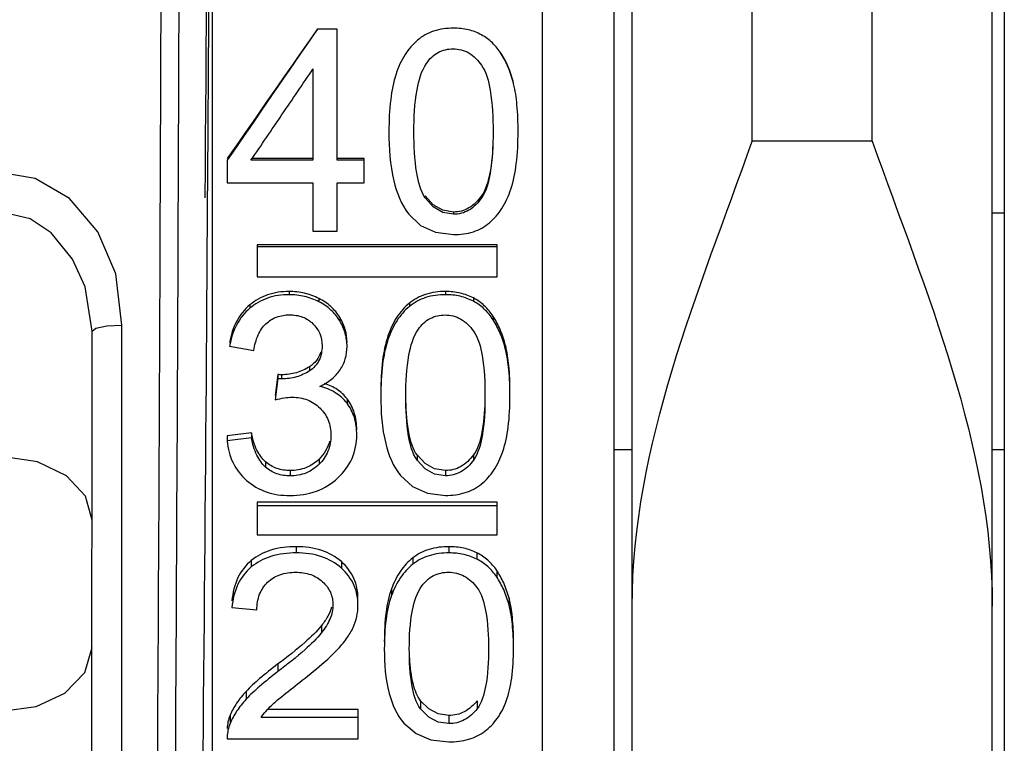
# Paper-space layout 'Sheet' of a CAD drawing. Header units: inches. Extents: x 0.2 to 10.8, y 0.2 to 8.3.
# Tile 514 of 545: x 8.0691 to 8.1347, y 6.6658 to 6.714. Entities that reach past the tile are written whole.
import ezdxf

# ---------------------------------------------------------------- set-up
doc = ezdxf.new("R2010")
doc.units = ezdxf.units.IN
doc.header["$MEASUREMENT"] = 0
doc.layers.get('0').update_dxf_attribs({"lineweight": 5})
doc.layers.add('02___PRT_ALL_AXES', color=7, linetype='Continuous')

psp = doc.layouts.new('Sheet')

# ---------------------------------------------------------------- linework, layer by layer
at = {"color": 0, "linetype": 'ByBlock', "lineweight": -3}
for p, q in [((8.109877, 6.628466), (8.109877, 7.901958)), ((8.117877, 6.705958), (8.117877, 7.901958)), ((8.125877, 6.705958), (8.125877, 7.901958)), ((8.133877, 6.628466), (8.133877, 7.901958)), ((8.103877, 6.800109), (8.103877, 6.612321)), ((8.081877, 6.796141), (8.081877, 6.612811)), ((8.108677, 6.613985), (8.108677, 6.724424)), ((8.090225, 6.713428), (8.088901, 6.713428)), ((8.090225, 6.704682), (8.090225, 6.713428)), ((8.088604, 6.710764), (8.088604, 6.704682)), ((8.125877, 6.705958), (8.117877, 6.705958)), ((8.082877, 6.704682), (8.082877, 6.703168)), ((8.088604, 6.704682), (8.084471, 6.704682)), ((8.088604, 6.70479), (8.084545, 6.70479)), ((8.092008, 6.70479), (8.090225, 6.70479)), ((8.092008, 6.704682), (8.090225, 6.704682)), ((8.092008, 6.703168), (8.092008, 6.70479)), ((8.082877, 6.703168), (8.088604, 6.703168)), ((8.088604, 6.703168), (8.088604, 6.699955)), ((8.090225, 6.703168), (8.092008, 6.703168)), ((8.090225, 6.699955), (8.090225, 6.703168)), ((8.097968, 6.70123), (8.097968, 6.701079)), ((8.088604, 6.699955), (8.090225, 6.699955)), ((8.100877, 6.699038), (8.084877, 6.699038)), ((8.084877, 6.699038), (8.084877, 6.696905)), ((8.100877, 6.69892), (8.084877, 6.69892)), ((8.100877, 6.696905), (8.100877, 6.699038)), ((8.084877, 6.696905), (8.100877, 6.696905)), ((8.08701, 6.695936), (8.08701, 6.695723)), ((8.088999, 6.695469), (8.088999, 6.695249)), ((8.097428, 6.695936), (8.097428, 6.695723)), ((8.099291, 6.695504), (8.099291, 6.695285)), ((8.08439, 6.69504), (8.08439, 6.694816)), ((8.095035, 6.695163), (8.095035, 6.69494)), ((8.090385, 6.694216), (8.090385, 6.693982)), ((8.100612, 6.694278), (8.100612, 6.694045)), ((8.075857, 6.645255), (8.075857, 6.693692)), ((8.073864, 6.638007), (8.073877, 6.693291)), ((8.08304, 6.692286), (8.08466, 6.691998)), ((8.101435, 6.692336), (8.101435, 6.692079)), ((8.088378, 6.690925), (8.088378, 6.690651)), ((8.086254, 6.690408), (8.086074, 6.68901)), ((8.086254, 6.690129), (8.086074, 6.688715)), ((8.086254, 6.690408), (8.086254, 6.690129)), ((8.086515, 6.69039), (8.086515, 6.690111)), ((8.090873, 6.68879), (8.090873, 6.688491)), ((8.084498, 6.68652), (8.082877, 6.686309)), ((8.082877, 6.686309), (8.082877, 6.685981)), ((8.084498, 6.686194), (8.082877, 6.685981)), ((8.084498, 6.68652), (8.084498, 6.686194)), ((8.095546, 6.685041), (8.095546, 6.684698)), ((8.099301, 6.68505), (8.099301, 6.684707)), ((8.108677, 6.685417), (8.109877, 6.685417)), ((8.133877, 6.685417), (8.134677, 6.685417)), ((8.085444, 6.684587), (8.085444, 6.684239)), ((8.089012, 6.684768), (8.089012, 6.684422)), ((8.087082, 6.684003), (8.087082, 6.683648)), ((8.097428, 6.684003), (8.097428, 6.683648)), ((8.100877, 6.681896), (8.084877, 6.681896)), ((8.084877, 6.681896), (8.084877, 6.679714)), ((8.100877, 6.681643), (8.084877, 6.681643)), ((8.100877, 6.679714), (8.100877, 6.681896)), ((8.084877, 6.679714), (8.100877, 6.679714)), ((8.087488, 6.678931), (8.087488, 6.678515)), ((8.097662, 6.678931), (8.097662, 6.678515)), ((8.099525, 6.678519), (8.099525, 6.678099)), ((8.084487, 6.678003), (8.084487, 6.677577)), ((8.090495, 6.677933), (8.090495, 6.677505)), ((8.095269, 6.678194), (8.095269, 6.67777)), ((8.100846, 6.677353), (8.100846, 6.676918)), ((8.093835, 6.676118), (8.093835, 6.675669)), ((8.101669, 6.67551), (8.101669, 6.675054)), ((8.083202, 6.674875), (8.084867, 6.674713)), ((8.08918, 6.673688), (8.08918, 6.673211)), ((8.086271, 6.671114), (8.086271, 6.670606)), ((8.084147, 6.669289), (8.084147, 6.668759)), ((8.09578, 6.668653), (8.09578, 6.668115)), ((8.099535, 6.668661), (8.099535, 6.668124)), ((8.09162, 6.668092), (8.085579, 6.668092)), ((8.09162, 6.666131), (8.09162, 6.668092)), ((8.083077, 6.667705), (8.083077, 6.667156)), ((8.09162, 6.667547), (8.085147, 6.667547)), ((8.097662, 6.667686), (8.097662, 6.667137)), ((8.082892, 6.666249), (8.082895, 6.666131)), ((8.082895, 6.666131), (8.09162, 6.666131))]:
    psp.add_line(p, q, dxfattribs=at)
for points in [[(8.075857, 6.693692), (8.075458, 6.697108), (8.074266, 6.699908), (8.072374, 6.702123), (8.070095, 6.703464), (8.067877, 6.70385)], [(8.097968, 6.70123), (8.097253, 6.701351), (8.096624, 6.701713), (8.096086, 6.702307)], [(8.097968, 6.701079), (8.097251, 6.701203), (8.096623, 6.701569), (8.096086, 6.702169)], [(8.073877, 6.693291), (8.07341, 6.696245), (8.072582, 6.698089), (8.071163, 6.699844), (8.069751, 6.700787), (8.067877, 6.701213)], [(8.094967, 6.701113), (8.095776, 6.700345), (8.096773, 6.699882), (8.097968, 6.699727)], [(8.073877, 6.693291), (8.074142, 6.693491), (8.074862, 6.693637), (8.075857, 6.693692)], [(8.073877, 6.680696), (8.073432, 6.682299), (8.072184, 6.68365), (8.070238, 6.684596), (8.067877, 6.684939)], [(8.097428, 6.684003), (8.096712, 6.68412), (8.096084, 6.684468), (8.095546, 6.685041)], [(8.097428, 6.683648), (8.096711, 6.683767), (8.096083, 6.684119), (8.095546, 6.684698)], [(8.094426, 6.683681), (8.095236, 6.682941), (8.096233, 6.682497), (8.097428, 6.682347)], [(8.067877, 6.667968), (8.070145, 6.668283), (8.072055, 6.669165), (8.073393, 6.670541), (8.073877, 6.672211)], [(8.097662, 6.667686), (8.096946, 6.667794), (8.096318, 6.668118), (8.09578, 6.668653)], [(8.097662, 6.667137), (8.096945, 6.667247), (8.096317, 6.667576), (8.09578, 6.668115)], [(8.094661, 6.667167), (8.09547, 6.666479), (8.096467, 6.666066), (8.097662, 6.665928)]]:
    psp.add_lwpolyline(points, dxfattribs=at)
for centre, radius, start, end in [((-2.775229, 6.772923), 10.857043, 359.329225, 359.626797), ((-9.681464, 6.76865), 17.760019, 359.6019123, 359.7718555), ((-9.890387, 6.771617), 17.970152, 359.5997995, 359.7653162)]:
    psp.add_arc(centre, radius, start, end, dxfattribs=at)
psp.add_ellipse((8.081056, 6.713958), major_axis=(0.000444, 0.072), ratio=0.006171, start_param=4.547999, end_param=6.283223, dxfattribs=at)
for points in [[(8.081584, 6.702205), (8.081648, 6.711485), (8.081704, 6.720765), (8.081752, 6.730045)], [(8.078414, 6.697932), (8.078454, 6.7072), (8.078488, 6.716468), (8.078518, 6.725737)], [(8.079614, 6.698012), (8.079654, 6.707246), (8.079689, 6.716481), (8.079719, 6.725715)], [(8.088901, 6.713434), (8.086895, 6.710552), (8.084889, 6.707669), (8.082877, 6.70479)], [(8.088901, 6.713428), (8.086895, 6.710511), (8.084889, 6.707595), (8.082877, 6.704682)], [(8.109877, 6.674974), (8.109877, 6.685641), (8.114322, 6.695902), (8.117877, 6.705958)], [(8.125877, 6.705958), (8.129433, 6.695902), (8.133877, 6.685641), (8.133877, 6.674974)]]:
    psp.add_open_spline(points, degree=3, dxfattribs=at)
for points, knots in [([(8.097968, 6.713483), (8.097523, 6.713483), (8.096658, 6.713374), (8.095888, 6.712951), (8.095575, 6.712688)], [0, 0, 0, 0, 0.521824, 1, 1, 1, 1]), ([(8.099831, 6.713039), (8.099559, 6.713189), (8.098948, 6.713419), (8.098301, 6.713483), (8.097968, 6.713483)], [0, 0, 0, 0, 0.482718, 1, 1, 1, 1]), ([(8.101153, 6.711776), (8.100986, 6.712041), (8.100599, 6.712527), (8.100095, 6.712894), (8.099831, 6.713039)], [0, 0, 0, 0, 0.509663, 1, 1, 1, 1]), ([(8.095575, 6.712688), (8.095251, 6.712415), (8.094659, 6.711716), (8.094291, 6.710884), (8.094142, 6.710432)], [0, 0, 0, 0, 0.471113, 1, 1, 1, 1]), ([(8.09617, 6.71114), (8.096369, 6.711433), (8.096885, 6.711955), (8.097605, 6.71211), (8.09795, 6.71211)], [0, 0, 0, 0, 0.506635, 1, 1, 1, 1]), ([(8.09795, 6.71211), (8.098309, 6.71211), (8.09908, 6.711909), (8.099616, 6.711336), (8.099839, 6.711011)], [0, 0, 0, 0, 0.47637, 1, 1, 1, 1]), ([(8.101975, 6.709818), (8.101882, 6.710186), (8.101662, 6.710872), (8.101334, 6.711515), (8.101153, 6.711801)], [0, 0, 0, 0, 0.528438, 1, 1, 1, 1]), ([(8.101975, 6.709769), (8.101882, 6.710141), (8.101662, 6.710835), (8.101334, 6.711486), (8.101153, 6.711776)], [0, 0, 0, 0, 0.528768, 1, 1, 1, 1]), ([(8.09533, 6.706584), (8.09533, 6.707518), (8.095399, 6.709067), (8.09582, 6.710624), (8.09617, 6.71114)], [0, 0, 0, 0, 0.599825, 1, 1, 1, 1]), ([(8.084471, 6.704682), (8.085161, 6.705694), (8.086539, 6.707721), (8.087916, 6.709749), (8.088604, 6.710764)], [0, 0, 0, 0, 0.499689, 1, 1, 1, 1]), ([(8.094142, 6.710432), (8.09396, 6.709884), (8.093717, 6.7086), (8.093664, 6.707303), (8.093664, 6.706584)], [0, 0, 0, 0, 0.445242, 1, 1, 1, 1]), ([(8.099839, 6.711011), (8.100171, 6.710529), (8.100543, 6.709005), (8.100607, 6.707509), (8.100607, 6.706584)], [0, 0, 0, 0, 0.387347, 1, 1, 1, 1]), ([(8.102272, 6.706584), (8.102272, 6.707183), (8.102239, 6.708251), (8.102089, 6.709314), (8.101975, 6.709769)], [0, 0, 0, 0, 0.560804, 1, 1, 1, 1]), ([(8.093664, 6.706584), (8.093664, 6.705489), (8.093779, 6.703588), (8.094473, 6.701748), (8.094967, 6.701113)], [0, 0, 0, 0, 0.576723, 1, 1, 1, 1]), ([(8.096086, 6.702169), (8.095757, 6.702648), (8.095391, 6.70417), (8.09533, 6.70566), (8.09533, 6.706584)], [0, 0, 0, 0, 0.386584, 1, 1, 1, 1]), ([(8.100607, 6.706584), (8.100607, 6.705663), (8.100543, 6.704174), (8.100171, 6.702657), (8.099841, 6.702178)], [0, 0, 0, 0, 0.612701, 1, 1, 1, 1]), ([(8.101791, 6.702756), (8.10197, 6.703302), (8.102216, 6.704578), (8.102272, 6.705868), (8.102272, 6.706584)], [0, 0, 0, 0, 0.445199, 1, 1, 1, 1]), ([(8.100598, 6.706029), (8.100579, 6.70526), (8.10049, 6.703996), (8.100129, 6.70273), (8.099841, 6.702316)], [0, 0, 0, 0, 0.604281, 1, 1, 1, 1]), ([(8.100363, 6.700513), (8.100686, 6.700784), (8.101277, 6.701478), (8.101643, 6.702307), (8.101791, 6.702756)], [0, 0, 0, 0, 0.47138, 1, 1, 1, 1]), ([(8.099841, 6.702316), (8.099617, 6.701994), (8.099084, 6.70143), (8.098322, 6.70123), (8.097968, 6.70123)], [0, 0, 0, 0, 0.52608, 1, 1, 1, 1]), ([(8.099841, 6.702178), (8.099618, 6.701853), (8.099086, 6.701283), (8.098322, 6.701079), (8.097968, 6.701079)], [0, 0, 0, 0, 0.527303, 1, 1, 1, 1]), ([(8.097968, 6.699727), (8.098414, 6.699727), (8.099278, 6.69983), (8.100051, 6.70025), (8.100363, 6.700513)], [0, 0, 0, 0, 0.521798, 1, 1, 1, 1]), ([(8.08701, 6.695936), (8.086525, 6.695936), (8.085575, 6.695807), (8.084737, 6.695332), (8.08439, 6.69504)], [0, 0, 0, 0, 0.517386, 1, 1, 1, 1]), ([(8.08701, 6.695723), (8.086525, 6.695723), (8.085573, 6.695591), (8.084736, 6.69511), (8.08439, 6.694816)], [0, 0, 0, 0, 0.516736, 1, 1, 1, 1]), ([(8.088999, 6.695469), (8.088697, 6.69562), (8.088047, 6.695861), (8.087358, 6.695936), (8.08701, 6.695936)], [0, 0, 0, 0, 0.493502, 1, 1, 1, 1]), ([(8.088999, 6.695249), (8.088697, 6.695402), (8.088047, 6.695646), (8.087358, 6.695723), (8.08701, 6.695723)], [0, 0, 0, 0, 0.493814, 1, 1, 1, 1]), ([(8.090385, 6.694216), (8.090225, 6.694479), (8.089819, 6.694972), (8.089287, 6.695324), (8.088999, 6.695469)], [0, 0, 0, 0, 0.488602, 1, 1, 1, 1]), ([(8.097428, 6.695936), (8.096983, 6.695936), (8.096122, 6.695831), (8.095349, 6.69542), (8.095035, 6.695163)], [0, 0, 0, 0, 0.523337, 1, 1, 1, 1]), ([(8.097428, 6.695723), (8.096983, 6.695723), (8.09612, 6.695615), (8.095349, 6.695199), (8.095035, 6.69494)], [0, 0, 0, 0, 0.522728, 1, 1, 1, 1]), ([(8.099291, 6.695504), (8.099018, 6.69565), (8.098406, 6.695874), (8.097761, 6.695936), (8.097428, 6.695936)], [0, 0, 0, 0, 0.481915, 1, 1, 1, 1]), ([(8.099291, 6.695285), (8.099018, 6.695433), (8.098407, 6.69566), (8.097761, 6.695723), (8.097428, 6.695723)], [0, 0, 0, 0, 0.482243, 1, 1, 1, 1]), ([(8.100612, 6.694278), (8.100445, 6.694536), (8.100055, 6.69501), (8.099554, 6.695364), (8.099291, 6.695504)], [0, 0, 0, 0, 0.507641, 1, 1, 1, 1]), ([(8.08439, 6.69504), (8.084039, 6.694745), (8.083424, 6.69397), (8.083131, 6.693035), (8.08304, 6.69254)], [0, 0, 0, 0, 0.476869, 1, 1, 1, 1]), ([(8.08439, 6.694816), (8.084038, 6.694517), (8.083423, 6.693731), (8.083131, 6.692787), (8.08304, 6.692286)], [0, 0, 0, 0, 0.476018, 1, 1, 1, 1]), ([(8.090385, 6.693982), (8.090225, 6.694247), (8.08982, 6.694746), (8.089287, 6.695103), (8.088999, 6.695249)], [0, 0, 0, 0, 0.489427, 1, 1, 1, 1]), ([(8.095035, 6.695163), (8.094712, 6.6949), (8.094122, 6.694225), (8.093752, 6.693415), (8.093601, 6.692977)], [0, 0, 0, 0, 0.473425, 1, 1, 1, 1]), ([(8.095035, 6.69494), (8.094712, 6.694673), (8.094121, 6.693989), (8.093752, 6.693171), (8.093601, 6.692728)], [0, 0, 0, 0, 0.472675, 1, 1, 1, 1]), ([(8.100612, 6.694045), (8.100446, 6.694306), (8.100057, 6.694784), (8.099554, 6.695143), (8.099291, 6.695285)], [0, 0, 0, 0, 0.50839, 1, 1, 1, 1]), ([(8.085469, 6.693787), (8.085671, 6.693979), (8.086171, 6.694295), (8.086752, 6.694381), (8.087046, 6.694381)], [0, 0, 0, 0, 0.487004, 1, 1, 1, 1]), ([(8.087046, 6.694381), (8.087338, 6.694381), (8.087913, 6.694297), (8.088404, 6.693981), (8.0886, 6.693789)], [0, 0, 0, 0, 0.51611, 1, 1, 1, 1]), ([(8.090873, 6.692531), (8.090873, 6.692822), (8.09079, 6.693416), (8.090541, 6.69396), (8.090385, 6.694216)], [0, 0, 0, 0, 0.491592, 1, 1, 1, 1]), ([(8.09563, 6.693421), (8.09583, 6.69371), (8.096349, 6.694222), (8.097066, 6.694372), (8.09741, 6.694372)], [0, 0, 0, 0, 0.504609, 1, 1, 1, 1]), ([(8.09741, 6.694372), (8.097768, 6.694372), (8.098535, 6.694178), (8.099074, 6.693615), (8.099299, 6.693295)], [0, 0, 0, 0, 0.478435, 1, 1, 1, 1]), ([(8.101435, 6.692336), (8.101342, 6.692696), (8.101121, 6.693369), (8.100793, 6.693998), (8.100612, 6.694278)], [0, 0, 0, 0, 0.527477, 1, 1, 1, 1]), ([(8.101435, 6.692079), (8.101342, 6.692443), (8.101121, 6.693124), (8.100793, 6.693761), (8.100612, 6.694045)], [0, 0, 0, 0, 0.527815, 1, 1, 1, 1]), ([(8.08466, 6.691998), (8.084713, 6.692355), (8.084873, 6.693007), (8.085249, 6.693578), (8.085469, 6.693787)], [0, 0, 0, 0, 0.543196, 1, 1, 1, 1]), ([(8.0886, 6.693789), (8.088791, 6.693602), (8.089115, 6.693143), (8.089207, 6.692589), (8.089207, 6.692313)], [0, 0, 0, 0, 0.492389, 1, 1, 1, 1]), ([(8.090873, 6.692277), (8.090873, 6.692571), (8.09079, 6.693171), (8.090541, 6.693723), (8.090385, 6.693982)], [0, 0, 0, 0, 0.492018, 1, 1, 1, 1]), ([(8.09479, 6.688974), (8.09479, 6.689885), (8.09486, 6.691398), (8.095282, 6.692918), (8.09563, 6.693421)], [0, 0, 0, 0, 0.598255, 1, 1, 1, 1]), ([(8.093601, 6.692977), (8.09342, 6.692449), (8.093177, 6.691211), (8.093124, 6.689959), (8.093124, 6.689267)], [0, 0, 0, 0, 0.446439, 1, 1, 1, 1]), ([(8.093601, 6.692728), (8.09342, 6.692193), (8.093177, 6.690941), (8.093124, 6.689674), (8.093124, 6.688974)], [0, 0, 0, 0, 0.446315, 1, 1, 1, 1]), ([(8.099299, 6.693295), (8.099629, 6.692826), (8.100002, 6.691337), (8.100066, 6.689876), (8.100066, 6.688974)], [0, 0, 0, 0, 0.388856, 1, 1, 1, 1]), ([(8.089207, 6.692313), (8.089207, 6.691979), (8.089101, 6.691315), (8.088635, 6.690818), (8.088378, 6.690651)], [0, 0, 0, 0, 0.52104, 1, 1, 1, 1]), ([(8.090414, 6.690721), (8.090563, 6.690948), (8.090801, 6.69145), (8.090873, 6.692002), (8.090873, 6.692277)], [0, 0, 0, 0, 0.495787, 1, 1, 1, 1]), ([(8.101732, 6.689267), (8.101732, 6.689843), (8.101698, 6.690873), (8.101548, 6.691897), (8.101435, 6.692336)], [0, 0, 0, 0, 0.559896, 1, 1, 1, 1]), ([(8.101732, 6.688974), (8.101732, 6.689557), (8.101698, 6.690599), (8.101548, 6.691635), (8.101435, 6.692079)], [0, 0, 0, 0, 0.559968, 1, 1, 1, 1]), ([(8.089116, 6.691892), (8.089057, 6.691696), (8.08887, 6.691316), (8.088552, 6.691037), (8.088378, 6.690925)], [0, 0, 0, 0, 0.496933, 1, 1, 1, 1]), ([(8.088378, 6.690925), (8.088105, 6.69075), (8.087502, 6.690474), (8.086844, 6.69039), (8.086515, 6.69039)], [0, 0, 0, 0, 0.495439, 1, 1, 1, 1]), ([(8.089054, 6.689609), (8.089335, 6.689736), (8.08985, 6.690041), (8.090258, 6.690484), (8.090414, 6.690721)], [0, 0, 0, 0, 0.520399, 1, 1, 1, 1]), ([(8.086515, 6.69039), (8.086476, 6.69039), (8.086389, 6.690391), (8.086302, 6.6904), (8.086254, 6.690408)], [0, 0, 0, 0, 0.446896, 1, 1, 1, 1]), ([(8.086515, 6.690111), (8.086476, 6.690111), (8.086389, 6.690111), (8.086302, 6.690121), (8.086254, 6.690129)], [0, 0, 0, 0, 0.446864, 1, 1, 1, 1]), ([(8.088378, 6.690651), (8.088106, 6.690475), (8.087503, 6.690195), (8.086845, 6.690111), (8.086515, 6.690111)], [0, 0, 0, 0, 0.495893, 1, 1, 1, 1]), ([(8.090873, 6.688491), (8.09066, 6.688769), (8.090107, 6.689264), (8.089417, 6.689525), (8.089054, 6.689609)], [0, 0, 0, 0, 0.484558, 1, 1, 1, 1]), ([(8.090873, 6.68879), (8.09069, 6.689025), (8.090237, 6.689449), (8.089676, 6.68971), (8.08938, 6.689805)], [0, 0, 0, 0, 0.489212, 1, 1, 1, 1]), ([(8.086074, 6.688715), (8.08628, 6.688768), (8.086658, 6.688852), (8.087044, 6.688893), (8.087217, 6.688893)], [0, 0, 0, 0, 0.551742, 1, 1, 1, 1]), ([(8.087217, 6.688893), (8.087565, 6.688893), (8.088253, 6.688789), (8.088838, 6.688402), (8.089072, 6.68817)], [0, 0, 0, 0, 0.512326, 1, 1, 1, 1]), ([(8.091521, 6.686713), (8.091521, 6.687096), (8.091432, 6.68784), (8.091089, 6.688512), (8.090873, 6.68879)], [0, 0, 0, 0, 0.521422, 1, 1, 1, 1]), ([(8.093124, 6.688974), (8.093124, 6.687912), (8.093236, 6.686066), (8.093936, 6.684287), (8.094426, 6.683681)], [0, 0, 0, 0, 0.576548, 1, 1, 1, 1]), ([(8.095546, 6.684698), (8.095219, 6.685157), (8.094848, 6.686632), (8.09479, 6.688078), (8.09479, 6.688974)], [0, 0, 0, 0, 0.386451, 1, 1, 1, 1]), ([(8.100066, 6.688974), (8.100066, 6.68808), (8.100005, 6.686636), (8.099629, 6.685166), (8.099301, 6.684707)], [0, 0, 0, 0, 0.61282, 1, 1, 1, 1]), ([(8.101251, 6.685265), (8.10143, 6.685791), (8.101676, 6.687028), (8.101732, 6.688279), (8.101732, 6.688974)], [0, 0, 0, 0, 0.444698, 1, 1, 1, 1]), ([(8.089072, 6.68817), (8.089305, 6.687939), (8.089694, 6.687371), (8.089802, 6.686693), (8.089802, 6.686354)], [0, 0, 0, 0, 0.491321, 1, 1, 1, 1]), ([(8.091521, 6.68639), (8.091521, 6.686778), (8.091432, 6.687528), (8.09109, 6.688209), (8.090873, 6.688491)], [0, 0, 0, 0, 0.521982, 1, 1, 1, 1]), ([(8.095546, 6.685041), (8.09526, 6.685438), (8.0949, 6.686672), (8.094816, 6.687902), (8.094797, 6.688652)], [0, 0, 0, 0, 0.395034, 1, 1, 1, 1]), ([(8.100058, 6.688644), (8.100038, 6.687898), (8.099951, 6.686672), (8.099587, 6.685446), (8.099301, 6.68505)], [0, 0, 0, 0, 0.604163, 1, 1, 1, 1]), ([(8.085444, 6.684587), (8.085201, 6.684799), (8.084778, 6.685418), (8.084578, 6.686123), (8.084498, 6.68652)], [0, 0, 0, 0, 0.443552, 1, 1, 1, 1]), ([(8.085444, 6.684239), (8.0852, 6.684453), (8.084778, 6.685081), (8.084578, 6.685793), (8.084498, 6.686194)], [0, 0, 0, 0, 0.442804, 1, 1, 1, 1]), ([(8.089802, 6.686354), (8.089802, 6.685993), (8.08968, 6.685271), (8.089261, 6.684668), (8.089012, 6.684422)], [0, 0, 0, 0, 0.507269, 1, 1, 1, 1]), ([(8.090259, 6.683509), (8.090652, 6.683876), (8.091321, 6.684762), (8.091521, 6.685855), (8.091521, 6.68639)], [0, 0, 0, 0, 0.501328, 1, 1, 1, 1]), ([(8.082877, 6.685981), (8.082928, 6.685475), (8.083179, 6.684482), (8.083813, 6.68367), (8.084181, 6.683346)], [0, 0, 0, 0, 0.509571, 1, 1, 1, 1]), ([(8.089712, 6.685957), (8.089654, 6.685734), (8.089474, 6.685299), (8.089179, 6.684932), (8.089012, 6.684768)], [0, 0, 0, 0, 0.495308, 1, 1, 1, 1]), ([(8.099301, 6.68505), (8.099075, 6.684737), (8.098535, 6.684191), (8.09778, 6.684003), (8.097428, 6.684003)], [0, 0, 0, 0, 0.522386, 1, 1, 1, 1]), ([(8.099823, 6.683102), (8.100144, 6.683362), (8.100734, 6.684027), (8.101103, 6.68483), (8.101251, 6.685265)], [0, 0, 0, 0, 0.473397, 1, 1, 1, 1]), ([(8.087082, 6.684003), (8.086781, 6.684003), (8.086182, 6.684087), (8.085661, 6.684398), (8.085444, 6.684587)], [0, 0, 0, 0, 0.511442, 1, 1, 1, 1]), ([(8.087082, 6.683648), (8.086781, 6.683648), (8.086181, 6.683733), (8.085661, 6.684047), (8.085444, 6.684239)], [0, 0, 0, 0, 0.510752, 1, 1, 1, 1]), ([(8.089012, 6.684768), (8.088761, 6.684524), (8.088156, 6.684119), (8.087439, 6.684003), (8.087082, 6.684003)], [0, 0, 0, 0, 0.495375, 1, 1, 1, 1]), ([(8.089012, 6.684422), (8.088762, 6.684175), (8.088157, 6.683765), (8.087439, 6.683648), (8.087082, 6.683648)], [0, 0, 0, 0, 0.496172, 1, 1, 1, 1]), ([(8.099301, 6.684707), (8.099076, 6.684391), (8.098538, 6.683839), (8.097781, 6.683648), (8.097428, 6.683648)], [0, 0, 0, 0, 0.523569, 1, 1, 1, 1]), ([(8.087073, 6.682339), (8.087667, 6.682339), (8.088837, 6.682502), (8.089849, 6.683128), (8.090259, 6.683509)], [0, 0, 0, 0, 0.514539, 1, 1, 1, 1]), ([(8.084181, 6.683346), (8.084557, 6.683015), (8.085483, 6.682477), (8.086536, 6.682339), (8.087073, 6.682339)], [0, 0, 0, 0, 0.482271, 1, 1, 1, 1]), ([(8.097428, 6.682347), (8.097873, 6.682347), (8.098732, 6.682446), (8.099509, 6.682848), (8.099823, 6.683102)], [0, 0, 0, 0, 0.523819, 1, 1, 1, 1]), ([(8.087488, 6.678931), (8.086917, 6.678931), (8.085843, 6.678815), (8.084867, 6.678317), (8.084487, 6.678003)], [0, 0, 0, 0, 0.536648, 1, 1, 1, 1]), ([(8.090495, 6.677933), (8.090122, 6.678269), (8.089149, 6.678806), (8.08806, 6.678931), (8.087488, 6.678931)], [0, 0, 0, 0, 0.467266, 1, 1, 1, 1]), ([(8.097662, 6.678931), (8.097217, 6.678931), (8.096362, 6.678831), (8.095586, 6.678441), (8.095269, 6.678194)], [0, 0, 0, 0, 0.525744, 1, 1, 1, 1]), ([(8.099525, 6.678519), (8.099251, 6.678659), (8.098638, 6.678872), (8.097995, 6.678931), (8.097662, 6.678931)], [0, 0, 0, 0, 0.480639, 1, 1, 1, 1]), ([(8.087488, 6.678515), (8.086917, 6.678515), (8.085841, 6.678397), (8.084866, 6.677893), (8.084487, 6.677577)], [0, 0, 0, 0, 0.536052, 1, 1, 1, 1]), ([(8.090495, 6.677505), (8.090122, 6.677845), (8.089151, 6.678389), (8.08806, 6.678515), (8.087488, 6.678515)], [0, 0, 0, 0, 0.467934, 1, 1, 1, 1]), ([(8.097662, 6.678515), (8.097217, 6.678515), (8.096361, 6.678414), (8.095586, 6.678019), (8.095269, 6.67777)], [0, 0, 0, 0, 0.525179, 1, 1, 1, 1]), ([(8.099525, 6.678099), (8.099251, 6.67824), (8.098639, 6.678456), (8.097995, 6.678515), (8.097662, 6.678515)], [0, 0, 0, 0, 0.48094, 1, 1, 1, 1]), ([(8.100846, 6.677353), (8.100678, 6.6776), (8.100285, 6.678052), (8.099787, 6.678386), (8.099525, 6.678519)], [0, 0, 0, 0, 0.504373, 1, 1, 1, 1]), ([(8.084487, 6.678003), (8.084119, 6.677699), (8.08348, 6.67687), (8.083251, 6.675861), (8.083202, 6.675333)], [0, 0, 0, 0, 0.473751, 1, 1, 1, 1]), ([(8.091602, 6.675476), (8.091602, 6.675933), (8.091425, 6.676871), (8.090839, 6.677623), (8.090495, 6.677933)], [0, 0, 0, 0, 0.496628, 1, 1, 1, 1]), ([(8.095269, 6.678194), (8.094949, 6.677945), (8.094361, 6.67731), (8.093987, 6.676535), (8.093835, 6.676118)], [0, 0, 0, 0, 0.477113, 1, 1, 1, 1]), ([(8.095269, 6.67777), (8.094949, 6.677518), (8.09436, 6.676873), (8.093987, 6.676091), (8.093835, 6.675669)], [0, 0, 0, 0, 0.476337, 1, 1, 1, 1]), ([(8.100846, 6.676918), (8.100679, 6.677168), (8.100286, 6.677626), (8.099787, 6.677964), (8.099525, 6.678099)], [0, 0, 0, 0, 0.505114, 1, 1, 1, 1]), ([(8.084487, 6.677577), (8.084118, 6.677268), (8.083479, 6.676427), (8.083251, 6.675409), (8.083202, 6.674875)], [0, 0, 0, 0, 0.472833, 1, 1, 1, 1]), ([(8.085579, 6.67656), (8.08581, 6.67678), (8.086409, 6.677143), (8.087096, 6.67723), (8.087452, 6.67723)], [0, 0, 0, 0, 0.473467, 1, 1, 1, 1]), ([(8.087452, 6.67723), (8.087789, 6.67723), (8.088444, 6.677144), (8.089016, 6.676802), (8.089243, 6.676594)], [0, 0, 0, 0, 0.52326, 1, 1, 1, 1]), ([(8.091602, 6.67502), (8.091602, 6.675482), (8.091426, 6.676428), (8.09084, 6.677191), (8.090495, 6.677505)], [0, 0, 0, 0, 0.497555, 1, 1, 1, 1]), ([(8.095864, 6.676326), (8.096066, 6.676603), (8.096595, 6.677092), (8.097301, 6.67723), (8.097644, 6.67723)], [0, 0, 0, 0, 0.499499, 1, 1, 1, 1]), ([(8.097644, 6.67723), (8.098001, 6.67723), (8.098757, 6.677051), (8.099306, 6.676513), (8.099533, 6.676206)], [0, 0, 0, 0, 0.483626, 1, 1, 1, 1]), ([(8.101669, 6.67551), (8.101576, 6.675852), (8.101353, 6.676492), (8.101027, 6.677088), (8.100846, 6.677353)], [0, 0, 0, 0, 0.52551, 1, 1, 1, 1]), ([(8.084867, 6.674713), (8.084867, 6.675068), (8.084962, 6.675754), (8.085348, 6.676339), (8.085579, 6.67656)], [0, 0, 0, 0, 0.526532, 1, 1, 1, 1]), ([(8.089243, 6.676594), (8.089458, 6.676398), (8.089823, 6.675927), (8.089937, 6.67534), (8.089937, 6.675054)], [0, 0, 0, 0, 0.504216, 1, 1, 1, 1]), ([(8.095024, 6.672122), (8.095024, 6.672982), (8.095094, 6.674418), (8.09552, 6.675854), (8.095864, 6.676326)], [0, 0, 0, 0, 0.595656, 1, 1, 1, 1]), ([(8.101669, 6.675054), (8.101576, 6.6754), (8.101353, 6.676047), (8.101027, 6.67665), (8.100846, 6.676918)], [0, 0, 0, 0, 0.525871, 1, 1, 1, 1]), ([(8.093835, 6.676118), (8.093655, 6.675619), (8.093412, 6.67445), (8.093358, 6.673266), (8.093358, 6.672613)], [0, 0, 0, 0, 0.447967, 1, 1, 1, 1]), ([(8.093835, 6.675669), (8.093655, 6.675164), (8.093412, 6.673981), (8.093358, 6.672783), (8.093358, 6.672122)], [0, 0, 0, 0, 0.447829, 1, 1, 1, 1]), ([(8.099533, 6.676206), (8.099858, 6.675767), (8.100237, 6.674359), (8.1003, 6.672973), (8.1003, 6.672122)], [0, 0, 0, 0, 0.391331, 1, 1, 1, 1]), ([(8.089937, 6.675054), (8.089937, 6.674748), (8.089776, 6.674073), (8.089407, 6.6735), (8.08918, 6.673211)], [0, 0, 0, 0, 0.454294, 1, 1, 1, 1]), ([(8.09128, 6.673549), (8.091385, 6.673781), (8.091548, 6.674263), (8.091602, 6.674769), (8.091602, 6.67502)], [0, 0, 0, 0, 0.504562, 1, 1, 1, 1]), ([(8.101966, 6.672613), (8.101966, 6.673156), (8.101932, 6.674129), (8.101782, 6.675096), (8.101669, 6.67551)], [0, 0, 0, 0, 0.558775, 1, 1, 1, 1]), ([(8.101966, 6.672122), (8.101966, 6.672672), (8.101932, 6.673657), (8.101782, 6.674635), (8.101669, 6.675054)], [0, 0, 0, 0, 0.558855, 1, 1, 1, 1]), ([(8.089848, 6.674908), (8.089788, 6.674699), (8.0896, 6.674268), (8.089335, 6.673883), (8.08918, 6.673688)], [0, 0, 0, 0, 0.466333, 1, 1, 1, 1]), ([(8.08918, 6.673688), (8.088854, 6.673277), (8.087905, 6.67238), (8.086889, 6.671576), (8.086271, 6.671114)], [0, 0, 0, 0, 0.405252, 1, 1, 1, 1]), ([(8.08918, 6.673211), (8.088854, 6.672795), (8.087906, 6.671887), (8.086889, 6.671074), (8.086271, 6.670606)], [0, 0, 0, 0, 0.405577, 1, 1, 1, 1]), ([(8.0902, 6.672036), (8.090432, 6.672279), (8.090838, 6.672752), (8.091162, 6.673288), (8.09128, 6.673549)], [0, 0, 0, 0, 0.539819, 1, 1, 1, 1]), ([(8.087703, 6.66988), (8.08821, 6.670276), (8.089066, 6.670967), (8.089884, 6.671706), (8.0902, 6.672036)], [0, 0, 0, 0, 0.584426, 1, 1, 1, 1]), ([(8.093358, 6.672122), (8.093358, 6.671126), (8.093469, 6.669384), (8.094178, 6.667724), (8.094661, 6.667167)], [0, 0, 0, 0, 0.574956, 1, 1, 1, 1]), ([(8.09578, 6.668115), (8.095457, 6.668538), (8.095079, 6.669922), (8.095024, 6.671281), (8.095024, 6.672122)], [0, 0, 0, 0, 0.387196, 1, 1, 1, 1]), ([(8.1003, 6.672122), (8.1003, 6.671283), (8.100242, 6.669925), (8.099858, 6.668546), (8.099535, 6.668124)], [0, 0, 0, 0, 0.612046, 1, 1, 1, 1]), ([(8.101485, 6.668645), (8.101664, 6.669135), (8.10191, 6.670294), (8.101966, 6.67147), (8.101966, 6.672122)], [0, 0, 0, 0, 0.444523, 1, 1, 1, 1]), ([(8.086271, 6.671114), (8.085853, 6.6708), (8.085117, 6.670224), (8.084427, 6.669591), (8.084147, 6.669289)], [0, 0, 0, 0, 0.559557, 1, 1, 1, 1]), ([(8.09578, 6.668653), (8.095535, 6.66897), (8.095191, 6.669933), (8.095088, 6.670914), (8.095054, 6.671501)], [0, 0, 0, 0, 0.405379, 1, 1, 1, 1]), ([(8.086271, 6.670606), (8.085853, 6.670288), (8.085117, 6.669705), (8.084427, 6.669064), (8.084147, 6.668759)], [0, 0, 0, 0, 0.559311, 1, 1, 1, 1]), ([(8.085828, 6.668348), (8.086042, 6.668554), (8.086669, 6.669065), (8.087301, 6.669566), (8.087703, 6.66988)], [0, 0, 0, 0, 0.367564, 1, 1, 1, 1]), ([(8.084147, 6.669289), (8.083917, 6.669042), (8.08351, 6.668546), (8.083194, 6.667984), (8.083077, 6.667705)], [0, 0, 0, 0, 0.527167, 1, 1, 1, 1]), ([(8.084147, 6.668759), (8.083917, 6.668509), (8.08351, 6.668006), (8.083194, 6.667438), (8.083077, 6.667156)], [0, 0, 0, 0, 0.526696, 1, 1, 1, 1]), ([(8.099535, 6.668661), (8.099306, 6.668366), (8.098754, 6.667853), (8.098013, 6.667686), (8.097662, 6.667686)], [0, 0, 0, 0, 0.515645, 1, 1, 1, 1]), ([(8.100057, 6.666629), (8.100375, 6.666868), (8.100962, 6.66748), (8.101336, 6.668237), (8.101485, 6.668645)], [0, 0, 0, 0, 0.477726, 1, 1, 1, 1]), ([(8.085147, 6.667547), (8.085241, 6.667686), (8.085455, 6.667965), (8.085696, 6.668221), (8.085828, 6.668348)], [0, 0, 0, 0, 0.476846, 1, 1, 1, 1]), ([(8.099535, 6.668124), (8.099307, 6.667825), (8.098756, 6.667308), (8.098013, 6.667137), (8.097662, 6.667137)], [0, 0, 0, 0, 0.516751, 1, 1, 1, 1]), ([(8.083077, 6.667705), (8.083018, 6.667562), (8.082924, 6.667268), (8.082892, 6.66696), (8.082892, 6.666808)], [0, 0, 0, 0, 0.503565, 1, 1, 1, 1]), ([(8.083077, 6.667156), (8.083018, 6.667012), (8.082924, 6.666714), (8.082892, 6.666403), (8.082892, 6.666249)], [0, 0, 0, 0, 0.503337, 1, 1, 1, 1]), ([(8.097662, 6.665928), (8.098107, 6.665928), (8.098958, 6.666017), (8.099739, 6.66639), (8.100057, 6.666629)], [0, 0, 0, 0, 0.527266, 1, 1, 1, 1])]:
    psp.add_open_spline(points, degree=3, knots=knots, dxfattribs=at)
at = {"layer": '02___PRT_ALL_AXES', "color": 0, "linetype": 'ByBlock', "lineweight": -3}
for p, q in [((8.134677, 6.880677), (8.134677, 6.640801)), ((8.134677, 6.701158), (8.133877, 6.701158))]:
    psp.add_line(p, q, dxfattribs=at)

doc.saveas('drawing.dxf')
